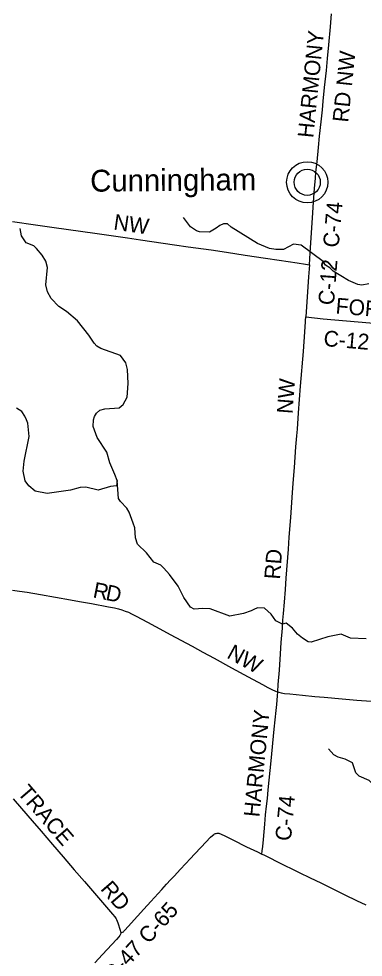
# Model space of a CAD drawing. Extents: x -51392 to 1635000, y 156707 to 696232.
# Drawn here: x 101772 to 108334, y 487309 to 505205 of the extents above; entities that cross this region are included whole.
import ezdxf

# ---------------------------------------------------------------- set-up
doc = ezdxf.new("R2010")
doc.units = 0
for name, color, linetype in [('GM_X_County_Road', 7, 'Continuous'), ('GM_X_County_Road_Text', 7, 'Continuous'), ('GM_X_Minor_River', 7, 'Continuous'), ('GM_X_Unincorporated', 7, 'Continuous'), ('GM_X_Unincorporated_Text', 7, 'Continuous')]:
    doc.layers.add(name, color=color, linetype=linetype)

msp = doc.modelspace()

# ---------------------------------------------------------------- linework, layer by layer
at = {"layer": 'GM_X_County_Road'}
for points in [[(107309, 500512), (107325, 500744), (107367, 501412), (107389, 501707), (107408, 501968), (107422, 502165), (107433, 502279), (107454, 502475), (107483, 502752), (107503, 502965), (107531, 503242), (107555, 503470), (107572, 503634), (107598, 503895), (107632, 504221), (107655, 504450), (107680, 504711), (107709, 505054), (107730, 505299)], [(101655, 501339), (102093, 501277), (102401, 501234), (103262, 501110), (103846, 501026), (104089, 500991), (104738, 500896), (104998, 500859), (105436, 500796), (105728, 500753), (106085, 500700), (106474, 500642), (106733, 500601), (107074, 500549), (107236, 500524), (107309, 500512)], [(107309, 500512), (107294, 500282), (107265, 499901), (107240, 499518)], [(107235, 499449), (107240, 499518)], [(107240, 499518), (107573, 499486), (108683, 499389), (109173, 499346), (109565, 499313), (109957, 499278), (110202, 499256), (110611, 499220), (110937, 499191), (111574, 499136), (111868, 499110), (112276, 499075), (112750, 499034), (113131, 499001)], [(106704, 492369), (106714, 492507), (106736, 492785), (106758, 493096), (106773, 493308), (106793, 493586), (106805, 493734), (106815, 493865), (106832, 494077), (106851, 494323), (106866, 494535), (106908, 495092), (106924, 495321), (106953, 495697), (106980, 496073), (107001, 496351), (107023, 496646), (107053, 497039), (107069, 497251), (107079, 497382), (107103, 497693), (107141, 498200), (107197, 498862), (107221, 499236), (107234, 499428), (107235, 499449)], [(101653, 494308), (101784, 494291), (101930, 494269), (102188, 494223), (102754, 494123), (102931, 494092), (103158, 494053), (103481, 493994), (103593, 493970), (103673, 493951), (103736, 493933), (103798, 493911), (103860, 493886), (103919, 493859), (104007, 493814), (104224, 493698), (104527, 493535), (104658, 493465), (105076, 493238), (105276, 493126), (105493, 493009), (105825, 492829), (106141, 492656), (106415, 492507), (106516, 492453), (106590, 492417), (106664, 492383), (106694, 492372), (106704, 492369)], [(106405, 489277), (106411, 489338), (106419, 489420), (106431, 489551), (106446, 489698), (106460, 489845), (106475, 490024), (106492, 490188), (106507, 490335), (106522, 490498), (106578, 491053), (106640, 491657), (106674, 492016), (106685, 492130), (106698, 492294), (106704, 492369)], [(106704, 492369), (106725, 492362), (106773, 492351), (106837, 492340), (106935, 492329), (107180, 492305), (107409, 492284), (107588, 492268), (107932, 492238), (108209, 492213), (108487, 492189), (109141, 492132), (109402, 492109), (109746, 492078), (110219, 492036), (110481, 492013), (110742, 491989), (110922, 491974), (111298, 491941), (111527, 491921), (111837, 491893), (112475, 491837), (112654, 491822)], [(101662, 490331), (101824, 490146), (102028, 489910), (102199, 489711), (102411, 489461), (102615, 489224), (102829, 488976), (103022, 488753), (103290, 488442), (103484, 488219), (103558, 488132), (103599, 488081), (103626, 488040), (103633, 488026), (103647, 487997), (103659, 487966), (103702, 487825), (103710, 487794), (103713, 487778), (103713, 487776)], [(103713, 487776), (103731, 487782), (103749, 487789), (103764, 487796), (103772, 487804), (103791, 487823), (103857, 487897), (104032, 488092), (104154, 488225), (104286, 488371), (104495, 488602), (104584, 488700), (104661, 488784), (104729, 488856), (104851, 488989), (105041, 489193), (105119, 489277), (105244, 489407), (105334, 489502), (105426, 489596), (105462, 489630), (105488, 489650), (105502, 489659), (105517, 489666), (105532, 489671), (105548, 489673), (105564, 489674), (105581, 489672), (105597, 489668), (105612, 489663), (105642, 489650), (105687, 489628), (105848, 489548), (106113, 489417), (106320, 489318), (106405, 489277)], [(106405, 489277), (106439, 489261), (106541, 489208), (106703, 489129), (107116, 488927), (107322, 488826), (107528, 488725), (107690, 488646), (107882, 488551), (107985, 488500), (108205, 488391), (108383, 488306)], [(103713, 487776), (103713, 487763), (103710, 487748), (103705, 487734), (103697, 487720), (103677, 487695), (103632, 487647), (103364, 487358), (103219, 487202)]]:
    msp.add_lwpolyline(points, dxfattribs=at)
at = {"layer": 'GM_X_Minor_River'}
for points in [[(108443, 500152), (108306, 500127), (108234, 500135), (108056, 500215), (107764, 500389), (107700, 500454), (107615, 500507), (107573, 500577), (107151, 500885), (107007, 500908), (106814, 500803), (106669, 500804), (106545, 500827), (106317, 500919), (105817, 501232), (105745, 501294), (105673, 501293), (105602, 501263), (105530, 501212), (105407, 501138), (105214, 501144), (105156, 501162), (105040, 501235), (104907, 501415)], [(108390, 493381), (108089, 493391), (107912, 493467), (107657, 493420), (107339, 493318), (107285, 493321), (107177, 493396), (107083, 493467), (106984, 493586), (106866, 493681), (106796, 493661), (106672, 493724), (106580, 493849), (106451, 493963), (106328, 493970), (106272, 493950), (106197, 493916), (106054, 493861), (105795, 493815), (105415, 493950), (105276, 493961), (105110, 493944), (105040, 493985), (104915, 494170), (104806, 494382), (104644, 494605), (104535, 494729), (104479, 494783), (104343, 494842), (104202, 495018), (104034, 495187), (103995, 495306), (103984, 495499), (103953, 495589), (103872, 495798), (103828, 495873), (103707, 495998), (103673, 496054), (103643, 496403), (103604, 496516), (103507, 496739), (103450, 496938), (103265, 497220), (103188, 497431), (103195, 497558), (103214, 497618), (103250, 497682), (103317, 497739), (103409, 497765), (103684, 497783), (103761, 497848), (103838, 497988), (103858, 498249), (103840, 498517), (103811, 498646), (103707, 498785), (103333, 498920), (103259, 498961), (103205, 499021), (103108, 499174), (102889, 499443), (102683, 499623), (102533, 499718), (102388, 499871), (102318, 499996), (102287, 500131), (102316, 500465), (102284, 500584), (102219, 500699), (102109, 500822), (102057, 500872), (101915, 500934), (101826, 501067), (101801, 501205)], [(103643, 496403), (103636, 496297), (103522, 496288), (103284, 496216), (103052, 496271), (102944, 496264), (102759, 496215), (102315, 496151), (102084, 496196), (101962, 496299), (101891, 496392), (101858, 496579), (101875, 496771), (101967, 497238), (101942, 497491), (101921, 497557), (101889, 497629), (101827, 497714), (101731, 497781)], [(109592, 490724), (109153, 490556), (108707, 490469), (108623, 490516), (108450, 490676), (108255, 490761), (108196, 490824), (108127, 491013), (107989, 491088), (107857, 491127), (107777, 491168), (107671, 491281)]]:
    msp.add_lwpolyline(points, dxfattribs=at)
at = {"layer": 'GM_X_Unincorporated'}
for radius in [393, 249]:
    msp.add_circle((107267, 502087), radius, dxfattribs=at)

# ---------------------------------------------------------------- texts
at = {"layer": 'GM_X_County_Road_Text'}
for s, rotation, p in [('HARMONY', 84.2414, (107381, 502924)), ('RD NW', 84.1087, (108047, 503220)), ('C-74', 84.9508, (107865, 500834)), ('NW', 351.8854, (103565, 501187)), ('C-12', 85.4584, (107775, 499736)), ('FORD', 355.1105, (107800, 499587)), ('C-12', 355.0334, (107569, 498966)), ('NW', 85.5682, (106986, 497663)), ('RD', 85.6123, (106747, 494506)), ('R', 348.7701, (103169, 494173)), ('D', 348.7214, (103411, 494125)), ('NW', 331.4035, (105717, 493027)), ('HARMONY', 84.4465, (106354, 489972)), ('TRACE', 310.6895, (101731, 490437)), ('C-74', 84.7254, (106955, 489517)), ('RD', 310.7256, (103313, 488604)), ('C-65', 47.7133, (104245, 487548)), ('C-47', 47.4461, (103571, 486813))]:
    msp.add_text(s, height=300, rotation=rotation, dxfattribs=at).set_placement(p)
at = {"layer": 'GM_X_Unincorporated_Text'}
msp.add_text('Cunningham', height=417, rotation=0.5386, dxfattribs=at).set_placement((103134, 501907))

doc.saveas('drawing.dxf')
